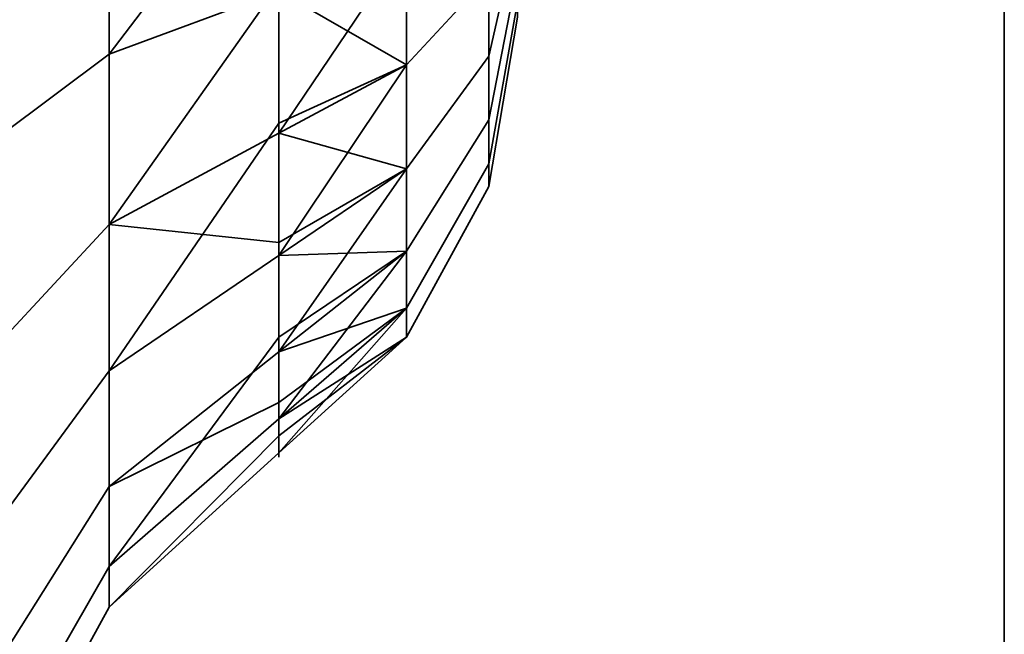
# Model space of a CAD drawing. Header units: millimetres. Extents: x -587 to 3688, y -115 to 120.
# Tile 671 of 960: x 2486.085 to 2487.5, y -19.884 to -19.001. Entities that reach past the tile are written whole.
import ezdxf

# ---------------------------------------------------------------- set-up
doc = ezdxf.new("R2010")
doc.units = ezdxf.units.MM
doc.layers.add('151', color=7, linetype='Continuous', true_color=0xffffff)

# ---------------------------------------------------------------- blocks, each defined once
blk = doc.blocks.new('UG_SURFACE_003')
at = {"layer": '151', "color": 252, "linetype": 'Continuous', "lineweight": 35}
for points in [[(3687.5, -40, 2198), (3687.5, 110, 2198), (2312.5, 110, 2198), (2312.5, -40, 2198)], [(2462.5001, -40, 2048.0001), (2462.5001, 110, 2048.0001), (3537.4999, 110, 2048.0001), (3537.4999, -40, 2048.0001)]]:
    blk.add_3dface(points, dxfattribs=at)
blk = doc.blocks.new('UG_SURFACE_088')
at = {"layer": '151', "color": 252, "linetype": 'Continuous', "lineweight": 35}
for points in [[(2486.213, -18.5, 1004.6471), (2486.213, -19.0503, 1004.7641), (2486.0547, -19.1685, 1004.4986), (2486.0547, -18.5, 1004.3565)], [(2486.213, -18.5, 1172.6471), (2486.213, -19.0503, 1172.7641), (2486.0547, -19.1685, 1172.4986), (2486.0547, -18.5, 1172.3565)], [(2486.213, -19.0503, 1004.7641), (2486.213, -18.5, 1004.6471), (2486.4571, -18.5, 1004.8702), (2486.4571, -18.7298, 1004.9189)], [(2486.4571, -18.5, 1172.8702), (2486.4571, -18.9596, 1172.9678), (2486.213, -19.0503, 1172.7641), (2486.213, -18.5, 1172.6471)], [(2486.6405, -19.0658, 1005.2212), (2486.6405, -18.7001, 1005.0584), (2486.7589, -18.6548, 1005.2716), (2486.7589, -18.9377, 1005.3976)], [(2486.7589, -18.9377, 1174.6025), (2486.7589, -18.6548, 1174.7284), (2486.6405, -18.7001, 1174.9415), (2486.6405, -19.0658, 1174.7787)], [(2486.4571, -18.9596, 1004.9678), (2486.6405, -18.7001, 1005.0584), (2486.6405, -19.0658, 1005.2212)], [(2486.6405, -19.0658, 1174.7787), (2486.6405, -18.7001, 1174.9415), (2486.4571, -18.7349, 1175.1052), (2486.4571, -19.1641, 1174.9141)], [(2486.7589, -18.8029, 1006.6803), (2486.7589, -19.0534, 1006.4983), (2486.8, -18.8716, 1006.3345), (2486.8, -18.7034, 1006.4567)], [(2486.8, -18.7034, 1173.5432), (2486.8, -18.8716, 1173.6654), (2486.7589, -19.0534, 1173.5017), (2486.7589, -18.8029, 1173.3197)], [(2486.4571, -18.7298, 1004.9189), (2486.4571, -18.9596, 1004.9678), (2486.213, -19.0503, 1004.7641)], [(2486.4571, -18.9495, 1007.0096), (2486.4571, -18.7349, 1007.1052), (2486.213, -18.7813, 1007.3234), (2486.213, -19.2952, 1007.0945)], [(2486.4571, -19.1641, 1174.9141), (2486.4571, -18.7349, 1175.1052), (2486.213, -18.7813, 1175.3234), (2486.213, -19.2952, 1175.0945)], [(2486.213, -19.2952, 1007.0945), (2486.213, -18.7813, 1007.3234), (2486.0547, -18.8417, 1007.6076), (2486.0547, -19.466, 1007.3296)], [(2486.213, -19.2952, 1175.0945), (2486.213, -18.7813, 1175.3234), (2486.0547, -18.8417, 1175.6076), (2486.0547, -19.466, 1175.3296)], [(2486.7589, -19.1449, 1005.6276), (2486.7589, -18.9377, 1005.3976), (2486.8, -18.7939, 1005.5954), (2486.8, -18.933, 1005.7499)], [(2486.8, -18.933, 1174.25), (2486.8, -18.7939, 1174.4045), (2486.7589, -18.9377, 1174.6025), (2486.7589, -19.1449, 1174.3723)], [(2486.6405, -18.8915, 1006.8793), (2486.6405, -19.2153, 1006.6441), (2486.7589, -19.0534, 1006.4983), (2486.7589, -18.8029, 1006.6803)], [(2486.7589, -18.8029, 1173.3197), (2486.7589, -19.0534, 1173.5017), (2486.6405, -19.2153, 1173.3559), (2486.6405, -18.8915, 1173.1206)], [(2486.7589, -19.0534, 1006.4983), (2486.7589, -19.2082, 1006.2301), (2486.8, -18.9755, 1006.1545), (2486.8, -18.8716, 1006.3345)], [(2486.8, -18.8716, 1173.6654), (2486.8, -18.9755, 1173.8455), (2486.7589, -19.2082, 1173.7698), (2486.7589, -19.0534, 1173.5017)], [(2486.6405, -18.8915, 1006.8793), (2486.4571, -18.9495, 1007.0096), (2486.4571, -19.1641, 1006.9141)], [(2486.4571, -19.1641, 1006.9141), (2486.6405, -19.2153, 1006.6441), (2486.6405, -18.8915, 1006.8793)], [(2486.6405, -18.8915, 1173.1206), (2486.6405, -19.2153, 1173.3559), (2486.4571, -19.3397, 1173.244), (2486.4571, -18.9596, 1172.9678)], [(2486.6405, -19.3336, 1005.5187), (2486.6405, -19.0658, 1005.2212), (2486.7589, -18.9377, 1005.3976), (2486.7589, -19.1449, 1005.6276)], [(2486.7589, -19.1449, 1174.3723), (2486.7589, -18.9377, 1174.6025), (2486.6405, -19.0658, 1174.7787), (2486.6405, -19.3336, 1174.4813)], [(2486.7589, -19.2406, 1005.9222), (2486.7589, -19.1449, 1005.6276), (2486.8, -18.933, 1005.7499), (2486.8, -18.9973, 1005.9477)], [(2486.8, -18.9973, 1174.0522), (2486.8, -18.933, 1174.25), (2486.7589, -19.1449, 1174.3723), (2486.7589, -19.2406, 1174.0779)], [(2486.213, -19.2952, 1007.0945), (2486.4571, -19.1641, 1006.9141), (2486.4571, -18.9495, 1007.0096)], [(2486.213, -19.5054, 1005.0948), (2486.213, -19.0503, 1004.7641), (2486.4571, -18.9596, 1004.9678), (2486.4571, -19.1496, 1005.1059)], [(2486.4571, -18.9596, 1172.9678), (2486.4571, -19.3397, 1173.244), (2486.213, -19.5054, 1173.0947), (2486.213, -19.0503, 1172.7641)], [(2486.6405, -19.0658, 1005.2212), (2486.4571, -19.1496, 1005.1059), (2486.4571, -18.9596, 1004.9678)], [(2486.7589, -19.2082, 1006.2301), (2486.7589, -19.2406, 1005.9222), (2486.8, -18.9973, 1005.9477), (2486.8, -18.9755, 1006.1545)], [(2486.8, -18.9755, 1173.8455), (2486.8, -18.9973, 1174.0522), (2486.7589, -19.2406, 1174.0779), (2486.7589, -19.2082, 1173.7698)], [(2486.213, -19.0503, 1004.7641), (2486.213, -19.5054, 1005.0948), (2486.0547, -19.7213, 1004.9003), (2486.0547, -19.1685, 1004.4986)], [(2486.213, -19.0503, 1172.7641), (2486.213, -19.5054, 1173.0947), (2486.0547, -19.7213, 1172.9003), (2486.0547, -19.1685, 1172.4986)], [(2486.4571, -19.3397, 1005.244), (2486.6405, -19.0658, 1005.2212), (2486.6405, -19.3336, 1005.5187)], [(2486.4571, -19.3397, 1005.244), (2486.4571, -19.1496, 1005.1059), (2486.6405, -19.0658, 1005.2212)], [(2486.6405, -19.3336, 1174.4813), (2486.6405, -19.0658, 1174.7787), (2486.4571, -19.1641, 1174.9141), (2486.4571, -19.4785, 1174.565)], [(2486.6405, -19.2153, 1006.6441), (2486.6405, -19.4155, 1006.2975), (2486.7589, -19.2082, 1006.2301), (2486.7589, -19.0534, 1006.4983)], [(2486.7589, -19.0534, 1173.5017), (2486.7589, -19.2082, 1173.7698), (2486.6405, -19.4155, 1173.7026), (2486.6405, -19.2153, 1173.3559)], [(2486.4571, -19.1496, 1005.1059), (2486.4571, -19.3397, 1005.244), (2486.213, -19.5054, 1005.0948)], [(2486.6405, -19.4573, 1005.8994), (2486.6405, -19.3336, 1005.5187), (2486.7589, -19.1449, 1005.6276), (2486.7589, -19.2406, 1005.9222)], [(2486.7589, -19.2406, 1174.0779), (2486.7589, -19.1449, 1174.3723), (2486.6405, -19.3336, 1174.4813), (2486.6405, -19.4573, 1174.1006)], [(2486.4571, -19.3213, 1006.7395), (2486.4571, -19.1641, 1006.9141), (2486.213, -19.2952, 1007.0945)], [(2486.4571, -19.4785, 1174.565), (2486.4571, -19.1641, 1174.9141), (2486.213, -19.2952, 1175.0945), (2486.213, -19.6717, 1174.6764)], [(2486.4571, -19.1641, 1006.9141), (2486.4571, -19.3213, 1006.7395), (2486.6405, -19.2153, 1006.6441)], [(2486.6405, -19.4155, 1006.2975), (2486.6405, -19.2153, 1006.6441), (2486.4571, -19.4785, 1006.565)], [(2486.6405, -19.2153, 1006.6441), (2486.4571, -19.3213, 1006.7395), (2486.4571, -19.4785, 1006.565)], [(2486.6405, -19.2153, 1173.3559), (2486.6405, -19.4155, 1173.7026), (2486.4571, -19.5746, 1173.6509), (2486.4571, -19.3397, 1173.244)], [(2486.6405, -19.4155, 1006.2975), (2486.6405, -19.4573, 1005.8994), (2486.7589, -19.2406, 1005.9222), (2486.7589, -19.2082, 1006.2301)], [(2486.7589, -19.2082, 1173.7698), (2486.7589, -19.2406, 1174.0779), (2486.6405, -19.4573, 1174.1006), (2486.6405, -19.4155, 1173.7026)], [(2486.213, -19.6717, 1006.6764), (2486.213, -19.2952, 1007.0945), (2486.0547, -19.466, 1007.3296), (2486.0547, -19.9233, 1006.8218)], [(2486.213, -19.6717, 1174.6764), (2486.213, -19.2952, 1175.0945), (2486.0547, -19.466, 1175.3296), (2486.0547, -19.9233, 1174.8217)], [(2486.213, -19.2952, 1007.0945), (2486.213, -19.6717, 1006.6764), (2486.4571, -19.4785, 1006.565), (2486.4571, -19.3213, 1006.7395)], [(2486.6405, -19.3336, 1005.5187), (2486.4571, -19.4571, 1005.4474), (2486.4571, -19.3397, 1005.244)], [(2486.6405, -19.3336, 1005.5187), (2486.6405, -19.4573, 1005.8994), (2486.4571, -19.5746, 1005.6509)], [(2486.4571, -19.5746, 1005.6509), (2486.4571, -19.4571, 1005.4474), (2486.6405, -19.3336, 1005.5187)], [(2486.6405, -19.4573, 1174.1006), (2486.6405, -19.3336, 1174.4813), (2486.4571, -19.4785, 1174.565), (2486.4571, -19.6237, 1174.1182)], [(2486.213, -19.7867, 1005.582), (2486.213, -19.5054, 1005.0948), (2486.4571, -19.3397, 1005.244), (2486.4571, -19.4571, 1005.4474)], [(2486.4571, -19.3397, 1173.244), (2486.4571, -19.5746, 1173.6509), (2486.213, -19.7867, 1173.582), (2486.213, -19.5054, 1173.0947)], [(2486.6405, -19.4155, 1006.2975), (2486.4571, -19.5511, 1006.3416), (2486.4571, -19.6237, 1006.1181)], [(2486.4571, -19.6237, 1006.1181), (2486.6405, -19.4573, 1005.8994), (2486.6405, -19.4155, 1006.2975)], [(2486.4571, -19.4785, 1006.565), (2486.4571, -19.5511, 1006.3416), (2486.6405, -19.4155, 1006.2975)], [(2486.6405, -19.4155, 1173.7026), (2486.6405, -19.4573, 1174.1006), (2486.4571, -19.6237, 1174.1182), (2486.4571, -19.5746, 1173.6509)], [(2486.4571, -19.4571, 1005.4474), (2486.4571, -19.5746, 1005.6509), (2486.213, -19.7867, 1005.582)], [(2486.6405, -19.4573, 1005.8994), (2486.4571, -19.5991, 1005.8845), (2486.4571, -19.5746, 1005.6509)], [(2486.4571, -19.6237, 1006.1181), (2486.4571, -19.5991, 1005.8845), (2486.6405, -19.4573, 1005.8994)], [(2486.4571, -19.5511, 1006.3416), (2486.4571, -19.4785, 1006.565), (2486.213, -19.6717, 1006.6764)], [(2486.4571, -19.6237, 1174.1182), (2486.4571, -19.4785, 1174.565), (2486.213, -19.6717, 1174.6764), (2486.213, -19.8455, 1174.1414)], [(2486.213, -19.5054, 1005.0948), (2486.213, -19.7867, 1005.582), (2486.0547, -20.063, 1005.4921), (2486.0547, -19.7213, 1004.9003)], [(2486.213, -19.5054, 1173.0947), (2486.213, -19.7867, 1173.582), (2486.0547, -20.063, 1173.4922), (2486.0547, -19.7213, 1172.9003)], [(2486.213, -19.6717, 1006.6764), (2486.213, -19.8455, 1006.1414), (2486.4571, -19.6237, 1006.1181), (2486.4571, -19.5511, 1006.3416)], [(2486.213, -19.8455, 1006.1414), (2486.213, -19.7867, 1005.582), (2486.4571, -19.5746, 1005.6509), (2486.4571, -19.5991, 1005.8845)], [(2486.4571, -19.5746, 1173.6509), (2486.4571, -19.6237, 1174.1182), (2486.213, -19.8455, 1174.1414), (2486.213, -19.7867, 1173.582)], [(2486.4571, -19.5991, 1005.8845), (2486.4571, -19.6237, 1006.1181), (2486.213, -19.8455, 1006.1414)], [(2486.213, -19.8455, 1006.1414), (2486.213, -19.6717, 1006.6764), (2486.0547, -19.9233, 1006.8218), (2486.0547, -20.1345, 1006.1718)], [(2486.213, -19.8455, 1174.1414), (2486.213, -19.6717, 1174.6764), (2486.0547, -19.9233, 1174.8217), (2486.0547, -20.1345, 1174.1718)], [(2486.213, -19.7867, 1005.582), (2486.213, -19.8455, 1006.1414), (2486.0547, -20.1345, 1006.1718), (2486.0547, -20.063, 1005.4921)], [(2486.213, -19.7867, 1173.582), (2486.213, -19.8455, 1174.1414), (2486.0547, -20.1345, 1174.1718), (2486.0547, -20.063, 1173.4922)]]:
    blk.add_3dface(points, dxfattribs=at)
blk = doc.blocks.new('UG_SURFACE_089')
at = {"layer": '151', "color": 252, "linetype": 'Continuous', "lineweight": 35}
for points in [[(2486.0001, 13.92, 2022.5), (2486.0001, -46.92, 2022.5), (2487.5, -46.92, 2020.9999), (2487.5, 13.92, 2020.9999)], [(2487.5, 13.92, -7), (2487.5, -46.92, -7), (2486.0001, -46.92, -7), (2486.0001, 13.92, -7)], [(2487.5, -46.92, 2020.9999), (2487.5, -46.92, -7), (2487.5, 13.92, -7), (2487.5, 13.92, 2020.9999)]]:
    blk.add_3dface(points, dxfattribs=at)
blk = doc.blocks.new('UG_SURFACE_090')
at = {"layer": '151', "color": 252, "linetype": 'Continuous', "lineweight": 35}
for points in [[(2486.0001, 13.92, 2022.5), (2486.0001, -46.92, 2022.5), (2487.5, -46.92, 2020.9999), (2487.5, 13.92, 2020.9999)], [(2487.5, 13.92, -7), (2487.5, -46.92, -7), (2486.0001, -46.92, -7), (2486.0001, 13.92, -7)], [(2487.5, -46.92, 2020.9999), (2487.5, -46.92, -7), (2487.5, 13.92, -7), (2487.5, 13.92, 2020.9999)]]:
    blk.add_3dface(points, dxfattribs=at)
blk = doc.blocks.new('UG_SURFACE_091')
at = {"layer": '151', "color": 252, "linetype": 'Continuous', "lineweight": 35}
for points in [[(2486.213, -18.5, 1004.6471), (2486.213, -19.0503, 1004.7641), (2486.0547, -19.1685, 1004.4986), (2486.0547, -18.5, 1004.3565)], [(2486.213, -18.5, 1172.6471), (2486.213, -19.0503, 1172.7641), (2486.0547, -19.1685, 1172.4986), (2486.0547, -18.5, 1172.3565)], [(2486.213, -19.0503, 1004.7641), (2486.213, -18.5, 1004.6471), (2486.4571, -18.5, 1004.8702), (2486.4571, -18.7298, 1004.9189)], [(2486.4571, -18.5, 1172.8702), (2486.4571, -18.9596, 1172.9678), (2486.213, -19.0503, 1172.7641), (2486.213, -18.5, 1172.6471)], [(2486.6405, -19.0658, 1005.2212), (2486.6405, -18.7001, 1005.0584), (2486.7589, -18.6548, 1005.2716), (2486.7589, -18.9377, 1005.3976)], [(2486.7589, -18.9377, 1174.6025), (2486.7589, -18.6548, 1174.7284), (2486.6405, -18.7001, 1174.9415), (2486.6405, -19.0658, 1174.7787)], [(2486.4571, -18.9596, 1004.9678), (2486.6405, -18.7001, 1005.0584), (2486.6405, -19.0658, 1005.2212)], [(2486.6405, -19.0658, 1174.7787), (2486.6405, -18.7001, 1174.9415), (2486.4571, -18.7349, 1175.1052), (2486.4571, -19.1641, 1174.9141)], [(2486.7589, -18.8029, 1006.6803), (2486.7589, -19.0534, 1006.4983), (2486.8, -18.8716, 1006.3345), (2486.8, -18.7034, 1006.4567)], [(2486.8, -18.7034, 1173.5432), (2486.8, -18.8716, 1173.6654), (2486.7589, -19.0534, 1173.5017), (2486.7589, -18.8029, 1173.3197)], [(2486.4571, -18.7298, 1004.9189), (2486.4571, -18.9596, 1004.9678), (2486.213, -19.0503, 1004.7641)], [(2486.4571, -18.9495, 1007.0096), (2486.4571, -18.7349, 1007.1052), (2486.213, -18.7813, 1007.3234), (2486.213, -19.2952, 1007.0945)], [(2486.4571, -19.1641, 1174.9141), (2486.4571, -18.7349, 1175.1052), (2486.213, -18.7813, 1175.3234), (2486.213, -19.2952, 1175.0945)], [(2486.213, -19.2952, 1007.0945), (2486.213, -18.7813, 1007.3234), (2486.0547, -18.8417, 1007.6076), (2486.0547, -19.466, 1007.3296)], [(2486.213, -19.2952, 1175.0945), (2486.213, -18.7813, 1175.3234), (2486.0547, -18.8417, 1175.6076), (2486.0547, -19.466, 1175.3296)], [(2486.7589, -19.1449, 1005.6276), (2486.7589, -18.9377, 1005.3976), (2486.8, -18.7939, 1005.5954), (2486.8, -18.933, 1005.7499)], [(2486.8, -18.933, 1174.25), (2486.8, -18.7939, 1174.4045), (2486.7589, -18.9377, 1174.6025), (2486.7589, -19.1449, 1174.3723)], [(2486.6405, -18.8915, 1006.8793), (2486.6405, -19.2153, 1006.6441), (2486.7589, -19.0534, 1006.4983), (2486.7589, -18.8029, 1006.6803)], [(2486.7589, -18.8029, 1173.3197), (2486.7589, -19.0534, 1173.5017), (2486.6405, -19.2153, 1173.3559), (2486.6405, -18.8915, 1173.1206)], [(2486.7589, -19.0534, 1006.4983), (2486.7589, -19.2082, 1006.2301), (2486.8, -18.9755, 1006.1545), (2486.8, -18.8716, 1006.3345)], [(2486.8, -18.8716, 1173.6654), (2486.8, -18.9755, 1173.8455), (2486.7589, -19.2082, 1173.7698), (2486.7589, -19.0534, 1173.5017)], [(2486.6405, -18.8915, 1006.8793), (2486.4571, -18.9495, 1007.0096), (2486.4571, -19.1641, 1006.9141)], [(2486.4571, -19.1641, 1006.9141), (2486.6405, -19.2153, 1006.6441), (2486.6405, -18.8915, 1006.8793)], [(2486.6405, -18.8915, 1173.1206), (2486.6405, -19.2153, 1173.3559), (2486.4571, -19.3397, 1173.244), (2486.4571, -18.9596, 1172.9678)], [(2486.6405, -19.3336, 1005.5187), (2486.6405, -19.0658, 1005.2212), (2486.7589, -18.9377, 1005.3976), (2486.7589, -19.1449, 1005.6276)], [(2486.7589, -19.1449, 1174.3723), (2486.7589, -18.9377, 1174.6025), (2486.6405, -19.0658, 1174.7787), (2486.6405, -19.3336, 1174.4813)], [(2486.7589, -19.2406, 1005.9222), (2486.7589, -19.1449, 1005.6276), (2486.8, -18.933, 1005.7499), (2486.8, -18.9973, 1005.9477)], [(2486.8, -18.9973, 1174.0522), (2486.8, -18.933, 1174.25), (2486.7589, -19.1449, 1174.3723), (2486.7589, -19.2406, 1174.0779)], [(2486.213, -19.2952, 1007.0945), (2486.4571, -19.1641, 1006.9141), (2486.4571, -18.9495, 1007.0096)], [(2486.213, -19.5054, 1005.0948), (2486.213, -19.0503, 1004.7641), (2486.4571, -18.9596, 1004.9678), (2486.4571, -19.1496, 1005.1059)], [(2486.4571, -18.9596, 1172.9678), (2486.4571, -19.3397, 1173.244), (2486.213, -19.5054, 1173.0947), (2486.213, -19.0503, 1172.7641)], [(2486.6405, -19.0658, 1005.2212), (2486.4571, -19.1496, 1005.1059), (2486.4571, -18.9596, 1004.9678)], [(2486.7589, -19.2082, 1006.2301), (2486.7589, -19.2406, 1005.9222), (2486.8, -18.9973, 1005.9477), (2486.8, -18.9755, 1006.1545)], [(2486.8, -18.9755, 1173.8455), (2486.8, -18.9973, 1174.0522), (2486.7589, -19.2406, 1174.0779), (2486.7589, -19.2082, 1173.7698)], [(2486.213, -19.0503, 1004.7641), (2486.213, -19.5054, 1005.0948), (2486.0547, -19.7213, 1004.9003), (2486.0547, -19.1685, 1004.4986)], [(2486.213, -19.0503, 1172.7641), (2486.213, -19.5054, 1173.0947), (2486.0547, -19.7213, 1172.9003), (2486.0547, -19.1685, 1172.4986)], [(2486.4571, -19.3397, 1005.244), (2486.6405, -19.0658, 1005.2212), (2486.6405, -19.3336, 1005.5187)], [(2486.4571, -19.3397, 1005.244), (2486.4571, -19.1496, 1005.1059), (2486.6405, -19.0658, 1005.2212)], [(2486.6405, -19.3336, 1174.4813), (2486.6405, -19.0658, 1174.7787), (2486.4571, -19.1641, 1174.9141), (2486.4571, -19.4785, 1174.565)], [(2486.6405, -19.2153, 1006.6441), (2486.6405, -19.4155, 1006.2975), (2486.7589, -19.2082, 1006.2301), (2486.7589, -19.0534, 1006.4983)], [(2486.7589, -19.0534, 1173.5017), (2486.7589, -19.2082, 1173.7698), (2486.6405, -19.4155, 1173.7026), (2486.6405, -19.2153, 1173.3559)], [(2486.4571, -19.1496, 1005.1059), (2486.4571, -19.3397, 1005.244), (2486.213, -19.5054, 1005.0948)], [(2486.6405, -19.4573, 1005.8994), (2486.6405, -19.3336, 1005.5187), (2486.7589, -19.1449, 1005.6276), (2486.7589, -19.2406, 1005.9222)], [(2486.7589, -19.2406, 1174.0779), (2486.7589, -19.1449, 1174.3723), (2486.6405, -19.3336, 1174.4813), (2486.6405, -19.4573, 1174.1006)], [(2486.4571, -19.3213, 1006.7395), (2486.4571, -19.1641, 1006.9141), (2486.213, -19.2952, 1007.0945)], [(2486.4571, -19.4785, 1174.565), (2486.4571, -19.1641, 1174.9141), (2486.213, -19.2952, 1175.0945), (2486.213, -19.6717, 1174.6764)], [(2486.4571, -19.1641, 1006.9141), (2486.4571, -19.3213, 1006.7395), (2486.6405, -19.2153, 1006.6441)], [(2486.6405, -19.4155, 1006.2975), (2486.6405, -19.2153, 1006.6441), (2486.4571, -19.4785, 1006.565)], [(2486.6405, -19.2153, 1006.6441), (2486.4571, -19.3213, 1006.7395), (2486.4571, -19.4785, 1006.565)], [(2486.6405, -19.2153, 1173.3559), (2486.6405, -19.4155, 1173.7026), (2486.4571, -19.5746, 1173.6509), (2486.4571, -19.3397, 1173.244)], [(2486.6405, -19.4155, 1006.2975), (2486.6405, -19.4573, 1005.8994), (2486.7589, -19.2406, 1005.9222), (2486.7589, -19.2082, 1006.2301)], [(2486.7589, -19.2082, 1173.7698), (2486.7589, -19.2406, 1174.0779), (2486.6405, -19.4573, 1174.1006), (2486.6405, -19.4155, 1173.7026)], [(2486.213, -19.6717, 1006.6764), (2486.213, -19.2952, 1007.0945), (2486.0547, -19.466, 1007.3296), (2486.0547, -19.9233, 1006.8218)], [(2486.213, -19.6717, 1174.6764), (2486.213, -19.2952, 1175.0945), (2486.0547, -19.466, 1175.3296), (2486.0547, -19.9233, 1174.8217)], [(2486.213, -19.2952, 1007.0945), (2486.213, -19.6717, 1006.6764), (2486.4571, -19.4785, 1006.565), (2486.4571, -19.3213, 1006.7395)], [(2486.6405, -19.3336, 1005.5187), (2486.4571, -19.4571, 1005.4474), (2486.4571, -19.3397, 1005.244)], [(2486.6405, -19.3336, 1005.5187), (2486.6405, -19.4573, 1005.8994), (2486.4571, -19.5746, 1005.6509)], [(2486.4571, -19.5746, 1005.6509), (2486.4571, -19.4571, 1005.4474), (2486.6405, -19.3336, 1005.5187)], [(2486.6405, -19.4573, 1174.1006), (2486.6405, -19.3336, 1174.4813), (2486.4571, -19.4785, 1174.565), (2486.4571, -19.6237, 1174.1182)], [(2486.213, -19.7867, 1005.582), (2486.213, -19.5054, 1005.0948), (2486.4571, -19.3397, 1005.244), (2486.4571, -19.4571, 1005.4474)], [(2486.4571, -19.3397, 1173.244), (2486.4571, -19.5746, 1173.6509), (2486.213, -19.7867, 1173.582), (2486.213, -19.5054, 1173.0947)], [(2486.6405, -19.4155, 1006.2975), (2486.4571, -19.5511, 1006.3416), (2486.4571, -19.6237, 1006.1181)], [(2486.4571, -19.6237, 1006.1181), (2486.6405, -19.4573, 1005.8994), (2486.6405, -19.4155, 1006.2975)], [(2486.4571, -19.4785, 1006.565), (2486.4571, -19.5511, 1006.3416), (2486.6405, -19.4155, 1006.2975)], [(2486.6405, -19.4155, 1173.7026), (2486.6405, -19.4573, 1174.1006), (2486.4571, -19.6237, 1174.1182), (2486.4571, -19.5746, 1173.6509)], [(2486.4571, -19.4571, 1005.4474), (2486.4571, -19.5746, 1005.6509), (2486.213, -19.7867, 1005.582)], [(2486.6405, -19.4573, 1005.8994), (2486.4571, -19.5991, 1005.8845), (2486.4571, -19.5746, 1005.6509)], [(2486.4571, -19.6237, 1006.1181), (2486.4571, -19.5991, 1005.8845), (2486.6405, -19.4573, 1005.8994)], [(2486.4571, -19.5511, 1006.3416), (2486.4571, -19.4785, 1006.565), (2486.213, -19.6717, 1006.6764)], [(2486.4571, -19.6237, 1174.1182), (2486.4571, -19.4785, 1174.565), (2486.213, -19.6717, 1174.6764), (2486.213, -19.8455, 1174.1414)], [(2486.213, -19.5054, 1005.0948), (2486.213, -19.7867, 1005.582), (2486.0547, -20.063, 1005.4921), (2486.0547, -19.7213, 1004.9003)], [(2486.213, -19.5054, 1173.0947), (2486.213, -19.7867, 1173.582), (2486.0547, -20.063, 1173.4922), (2486.0547, -19.7213, 1172.9003)], [(2486.213, -19.6717, 1006.6764), (2486.213, -19.8455, 1006.1414), (2486.4571, -19.6237, 1006.1181), (2486.4571, -19.5511, 1006.3416)], [(2486.213, -19.8455, 1006.1414), (2486.213, -19.7867, 1005.582), (2486.4571, -19.5746, 1005.6509), (2486.4571, -19.5991, 1005.8845)], [(2486.4571, -19.5746, 1173.6509), (2486.4571, -19.6237, 1174.1182), (2486.213, -19.8455, 1174.1414), (2486.213, -19.7867, 1173.582)], [(2486.4571, -19.5991, 1005.8845), (2486.4571, -19.6237, 1006.1181), (2486.213, -19.8455, 1006.1414)], [(2486.213, -19.8455, 1006.1414), (2486.213, -19.6717, 1006.6764), (2486.0547, -19.9233, 1006.8218), (2486.0547, -20.1345, 1006.1718)], [(2486.213, -19.8455, 1174.1414), (2486.213, -19.6717, 1174.6764), (2486.0547, -19.9233, 1174.8217), (2486.0547, -20.1345, 1174.1718)], [(2486.213, -19.7867, 1005.582), (2486.213, -19.8455, 1006.1414), (2486.0547, -20.1345, 1006.1718), (2486.0547, -20.063, 1005.4921)], [(2486.213, -19.7867, 1173.582), (2486.213, -19.8455, 1174.1414), (2486.0547, -20.1345, 1174.1718), (2486.0547, -20.063, 1173.4922)]]:
    blk.add_3dface(points, dxfattribs=at)
blk = doc.blocks.new('UG_SURFACE_093')
at = {"layer": '151', "color": 252, "linetype": 'Continuous', "lineweight": 35}
for points in [[(2486.0001, -46.92, 2022.5), (3513.9999, -46.92, 2022.5), (3513.9999, 13.92, 2022.5), (2486.0001, 13.92, 2022.5)], [(2487.5, 13.92, 2020.9999), (2487.5, -46.92, 2020.9999), (2486.0001, -46.92, 2022.5), (2486.0001, 13.92, 2022.5)], [(2487.5, -46.92, 2020.9999), (2487.5, 13.92, 2020.9999), (3512.5, 13.92, 2020.9999), (3512.5, -46.92, 2020.9999)]]:
    blk.add_3dface(points, dxfattribs=at)
blk = doc.blocks.new('UG_SURFACE_120')
at = {"layer": '151', "color": 252, "linetype": 'Continuous', "lineweight": 35}
for points in [[(2486.213, -18.5, 1004.6471), (2486.213, -19.0503, 1004.7641), (2486.0547, -19.1685, 1004.4986), (2486.0547, -18.5, 1004.3565)], [(2486.213, -18.5, 1172.6471), (2486.213, -19.0503, 1172.7641), (2486.0547, -19.1685, 1172.4986), (2486.0547, -18.5, 1172.3565)], [(2486.213, -19.0503, 1004.7641), (2486.213, -18.5, 1004.6471), (2486.4571, -18.5, 1004.8702), (2486.4571, -18.7298, 1004.9189)], [(2486.4571, -18.5, 1172.8702), (2486.4571, -18.9596, 1172.9678), (2486.213, -19.0503, 1172.7641), (2486.213, -18.5, 1172.6471)], [(2486.6405, -19.0658, 1005.2212), (2486.6405, -18.7001, 1005.0584), (2486.7589, -18.6548, 1005.2716), (2486.7589, -18.9377, 1005.3976)], [(2486.7589, -18.9377, 1174.6025), (2486.7589, -18.6548, 1174.7284), (2486.6405, -18.7001, 1174.9415), (2486.6405, -19.0658, 1174.7787)], [(2486.4571, -18.9596, 1004.9678), (2486.6405, -18.7001, 1005.0584), (2486.6405, -19.0658, 1005.2212)], [(2486.6405, -19.0658, 1174.7787), (2486.6405, -18.7001, 1174.9415), (2486.4571, -18.7349, 1175.1052), (2486.4571, -19.1641, 1174.9141)], [(2486.7589, -18.8029, 1006.6803), (2486.7589, -19.0534, 1006.4983), (2486.8, -18.8716, 1006.3345), (2486.8, -18.7034, 1006.4567)], [(2486.8, -18.7034, 1173.5432), (2486.8, -18.8716, 1173.6654), (2486.7589, -19.0534, 1173.5017), (2486.7589, -18.8029, 1173.3197)], [(2486.4571, -18.7298, 1004.9189), (2486.4571, -18.9596, 1004.9678), (2486.213, -19.0503, 1004.7641)], [(2486.4571, -18.9495, 1007.0096), (2486.4571, -18.7349, 1007.1052), (2486.213, -18.7813, 1007.3234), (2486.213, -19.2952, 1007.0945)], [(2486.4571, -19.1641, 1174.9141), (2486.4571, -18.7349, 1175.1052), (2486.213, -18.7813, 1175.3234), (2486.213, -19.2952, 1175.0945)], [(2486.213, -19.2952, 1007.0945), (2486.213, -18.7813, 1007.3234), (2486.0547, -18.8417, 1007.6076), (2486.0547, -19.466, 1007.3296)], [(2486.213, -19.2952, 1175.0945), (2486.213, -18.7813, 1175.3234), (2486.0547, -18.8417, 1175.6076), (2486.0547, -19.466, 1175.3296)], [(2486.7589, -19.1449, 1005.6276), (2486.7589, -18.9377, 1005.3976), (2486.8, -18.7939, 1005.5954), (2486.8, -18.933, 1005.7499)], [(2486.8, -18.933, 1174.25), (2486.8, -18.7939, 1174.4045), (2486.7589, -18.9377, 1174.6025), (2486.7589, -19.1449, 1174.3723)], [(2486.6405, -18.8915, 1006.8793), (2486.6405, -19.2153, 1006.6441), (2486.7589, -19.0534, 1006.4983), (2486.7589, -18.8029, 1006.6803)], [(2486.7589, -18.8029, 1173.3197), (2486.7589, -19.0534, 1173.5017), (2486.6405, -19.2153, 1173.3559), (2486.6405, -18.8915, 1173.1206)], [(2486.7589, -19.0534, 1006.4983), (2486.7589, -19.2082, 1006.2301), (2486.8, -18.9755, 1006.1545), (2486.8, -18.8716, 1006.3345)], [(2486.8, -18.8716, 1173.6654), (2486.8, -18.9755, 1173.8455), (2486.7589, -19.2082, 1173.7698), (2486.7589, -19.0534, 1173.5017)], [(2486.6405, -18.8915, 1006.8793), (2486.4571, -18.9495, 1007.0096), (2486.4571, -19.1641, 1006.9141)], [(2486.4571, -19.1641, 1006.9141), (2486.6405, -19.2153, 1006.6441), (2486.6405, -18.8915, 1006.8793)], [(2486.6405, -18.8915, 1173.1206), (2486.6405, -19.2153, 1173.3559), (2486.4571, -19.3397, 1173.244), (2486.4571, -18.9596, 1172.9678)], [(2486.6405, -19.3336, 1005.5187), (2486.6405, -19.0658, 1005.2212), (2486.7589, -18.9377, 1005.3976), (2486.7589, -19.1449, 1005.6276)], [(2486.7589, -19.1449, 1174.3723), (2486.7589, -18.9377, 1174.6025), (2486.6405, -19.0658, 1174.7787), (2486.6405, -19.3336, 1174.4813)], [(2486.7589, -19.2406, 1005.9222), (2486.7589, -19.1449, 1005.6276), (2486.8, -18.933, 1005.7499), (2486.8, -18.9973, 1005.9477)], [(2486.8, -18.9973, 1174.0522), (2486.8, -18.933, 1174.25), (2486.7589, -19.1449, 1174.3723), (2486.7589, -19.2406, 1174.0779)], [(2486.213, -19.2952, 1007.0945), (2486.4571, -19.1641, 1006.9141), (2486.4571, -18.9495, 1007.0096)], [(2486.213, -19.5054, 1005.0948), (2486.213, -19.0503, 1004.7641), (2486.4571, -18.9596, 1004.9678), (2486.4571, -19.1496, 1005.1059)], [(2486.4571, -18.9596, 1172.9678), (2486.4571, -19.3397, 1173.244), (2486.213, -19.5054, 1173.0947), (2486.213, -19.0503, 1172.7641)], [(2486.6405, -19.0658, 1005.2212), (2486.4571, -19.1496, 1005.1059), (2486.4571, -18.9596, 1004.9678)], [(2486.7589, -19.2082, 1006.2301), (2486.7589, -19.2406, 1005.9222), (2486.8, -18.9973, 1005.9477), (2486.8, -18.9755, 1006.1545)], [(2486.8, -18.9755, 1173.8455), (2486.8, -18.9973, 1174.0522), (2486.7589, -19.2406, 1174.0779), (2486.7589, -19.2082, 1173.7698)], [(2486.213, -19.0503, 1004.7641), (2486.213, -19.5054, 1005.0948), (2486.0547, -19.7213, 1004.9003), (2486.0547, -19.1685, 1004.4986)], [(2486.213, -19.0503, 1172.7641), (2486.213, -19.5054, 1173.0947), (2486.0547, -19.7213, 1172.9003), (2486.0547, -19.1685, 1172.4986)], [(2486.4571, -19.3397, 1005.244), (2486.6405, -19.0658, 1005.2212), (2486.6405, -19.3336, 1005.5187)], [(2486.4571, -19.3397, 1005.244), (2486.4571, -19.1496, 1005.1059), (2486.6405, -19.0658, 1005.2212)], [(2486.6405, -19.3336, 1174.4813), (2486.6405, -19.0658, 1174.7787), (2486.4571, -19.1641, 1174.9141), (2486.4571, -19.4785, 1174.565)], [(2486.6405, -19.2153, 1006.6441), (2486.6405, -19.4155, 1006.2975), (2486.7589, -19.2082, 1006.2301), (2486.7589, -19.0534, 1006.4983)], [(2486.7589, -19.0534, 1173.5017), (2486.7589, -19.2082, 1173.7698), (2486.6405, -19.4155, 1173.7026), (2486.6405, -19.2153, 1173.3559)], [(2486.4571, -19.1496, 1005.1059), (2486.4571, -19.3397, 1005.244), (2486.213, -19.5054, 1005.0948)], [(2486.6405, -19.4573, 1005.8994), (2486.6405, -19.3336, 1005.5187), (2486.7589, -19.1449, 1005.6276), (2486.7589, -19.2406, 1005.9222)], [(2486.7589, -19.2406, 1174.0779), (2486.7589, -19.1449, 1174.3723), (2486.6405, -19.3336, 1174.4813), (2486.6405, -19.4573, 1174.1006)], [(2486.4571, -19.3213, 1006.7395), (2486.4571, -19.1641, 1006.9141), (2486.213, -19.2952, 1007.0945)], [(2486.4571, -19.4785, 1174.565), (2486.4571, -19.1641, 1174.9141), (2486.213, -19.2952, 1175.0945), (2486.213, -19.6717, 1174.6764)], [(2486.4571, -19.1641, 1006.9141), (2486.4571, -19.3213, 1006.7395), (2486.6405, -19.2153, 1006.6441)], [(2486.6405, -19.4155, 1006.2975), (2486.6405, -19.2153, 1006.6441), (2486.4571, -19.4785, 1006.565)], [(2486.6405, -19.2153, 1006.6441), (2486.4571, -19.3213, 1006.7395), (2486.4571, -19.4785, 1006.565)], [(2486.6405, -19.2153, 1173.3559), (2486.6405, -19.4155, 1173.7026), (2486.4571, -19.5746, 1173.6509), (2486.4571, -19.3397, 1173.244)], [(2486.6405, -19.4155, 1006.2975), (2486.6405, -19.4573, 1005.8994), (2486.7589, -19.2406, 1005.9222), (2486.7589, -19.2082, 1006.2301)], [(2486.7589, -19.2082, 1173.7698), (2486.7589, -19.2406, 1174.0779), (2486.6405, -19.4573, 1174.1006), (2486.6405, -19.4155, 1173.7026)], [(2486.213, -19.6717, 1006.6764), (2486.213, -19.2952, 1007.0945), (2486.0547, -19.466, 1007.3296), (2486.0547, -19.9233, 1006.8218)], [(2486.213, -19.6717, 1174.6764), (2486.213, -19.2952, 1175.0945), (2486.0547, -19.466, 1175.3296), (2486.0547, -19.9233, 1174.8217)], [(2486.213, -19.2952, 1007.0945), (2486.213, -19.6717, 1006.6764), (2486.4571, -19.4785, 1006.565), (2486.4571, -19.3213, 1006.7395)], [(2486.6405, -19.3336, 1005.5187), (2486.4571, -19.4571, 1005.4474), (2486.4571, -19.3397, 1005.244)], [(2486.6405, -19.3336, 1005.5187), (2486.6405, -19.4573, 1005.8994), (2486.4571, -19.5746, 1005.6509)], [(2486.4571, -19.5746, 1005.6509), (2486.4571, -19.4571, 1005.4474), (2486.6405, -19.3336, 1005.5187)], [(2486.6405, -19.4573, 1174.1006), (2486.6405, -19.3336, 1174.4813), (2486.4571, -19.4785, 1174.565), (2486.4571, -19.6237, 1174.1182)], [(2486.213, -19.7867, 1005.582), (2486.213, -19.5054, 1005.0948), (2486.4571, -19.3397, 1005.244), (2486.4571, -19.4571, 1005.4474)], [(2486.4571, -19.3397, 1173.244), (2486.4571, -19.5746, 1173.6509), (2486.213, -19.7867, 1173.582), (2486.213, -19.5054, 1173.0947)], [(2486.6405, -19.4155, 1006.2975), (2486.4571, -19.5511, 1006.3416), (2486.4571, -19.6237, 1006.1181)], [(2486.4571, -19.6237, 1006.1181), (2486.6405, -19.4573, 1005.8994), (2486.6405, -19.4155, 1006.2975)], [(2486.4571, -19.4785, 1006.565), (2486.4571, -19.5511, 1006.3416), (2486.6405, -19.4155, 1006.2975)], [(2486.6405, -19.4155, 1173.7026), (2486.6405, -19.4573, 1174.1006), (2486.4571, -19.6237, 1174.1182), (2486.4571, -19.5746, 1173.6509)], [(2486.4571, -19.4571, 1005.4474), (2486.4571, -19.5746, 1005.6509), (2486.213, -19.7867, 1005.582)], [(2486.6405, -19.4573, 1005.8994), (2486.4571, -19.5991, 1005.8845), (2486.4571, -19.5746, 1005.6509)], [(2486.4571, -19.6237, 1006.1181), (2486.4571, -19.5991, 1005.8845), (2486.6405, -19.4573, 1005.8994)], [(2486.4571, -19.5511, 1006.3416), (2486.4571, -19.4785, 1006.565), (2486.213, -19.6717, 1006.6764)], [(2486.4571, -19.6237, 1174.1182), (2486.4571, -19.4785, 1174.565), (2486.213, -19.6717, 1174.6764), (2486.213, -19.8455, 1174.1414)], [(2486.213, -19.5054, 1005.0948), (2486.213, -19.7867, 1005.582), (2486.0547, -20.063, 1005.4921), (2486.0547, -19.7213, 1004.9003)], [(2486.213, -19.5054, 1173.0947), (2486.213, -19.7867, 1173.582), (2486.0547, -20.063, 1173.4922), (2486.0547, -19.7213, 1172.9003)], [(2486.213, -19.6717, 1006.6764), (2486.213, -19.8455, 1006.1414), (2486.4571, -19.6237, 1006.1181), (2486.4571, -19.5511, 1006.3416)], [(2486.213, -19.8455, 1006.1414), (2486.213, -19.7867, 1005.582), (2486.4571, -19.5746, 1005.6509), (2486.4571, -19.5991, 1005.8845)], [(2486.4571, -19.5746, 1173.6509), (2486.4571, -19.6237, 1174.1182), (2486.213, -19.8455, 1174.1414), (2486.213, -19.7867, 1173.582)], [(2486.4571, -19.5991, 1005.8845), (2486.4571, -19.6237, 1006.1181), (2486.213, -19.8455, 1006.1414)], [(2486.213, -19.8455, 1006.1414), (2486.213, -19.6717, 1006.6764), (2486.0547, -19.9233, 1006.8218), (2486.0547, -20.1345, 1006.1718)], [(2486.213, -19.8455, 1174.1414), (2486.213, -19.6717, 1174.6764), (2486.0547, -19.9233, 1174.8217), (2486.0547, -20.1345, 1174.1718)], [(2486.213, -19.7867, 1005.582), (2486.213, -19.8455, 1006.1414), (2486.0547, -20.1345, 1006.1718), (2486.0547, -20.063, 1005.4921)], [(2486.213, -19.7867, 1173.582), (2486.213, -19.8455, 1174.1414), (2486.0547, -20.1345, 1174.1718), (2486.0547, -20.063, 1173.4922)]]:
    blk.add_3dface(points, dxfattribs=at)

msp = doc.modelspace()

# ---------------------------------------------------------------- linework, layer by layer
at = {"layer": '151', "color": 252, "linetype": 'Continuous', "lineweight": -3, "true_color": 0x939598}
for p, q in [((2487.5, 13.92, -7), (2487.5, -46.92, -7)), ((2487.5, 13.92, -7), (2487.5, -46.92, -7)), ((2487.5, -46.92, 2021), (2487.5, 13.92, 2021)), ((2487.5, -46.92, 2021), (2487.5, 13.92, 2021))]:
    msp.add_line(p, q, dxfattribs=at)
at = {"layer": '151', "color": 252, "linetype": 'Continuous', "lineweight": -3, "true_color": 0x939598, "extrusion": (1, 0, 0)}
for centre in [(-18.5, 1006, 2486.4571), (-18.5, 1174, 2486.4571), (-18.5, 1006, 2486.4571), (-18.5, 1174, 2486.4571), (-18.5, 1006, 2486.4571), (-18.5, 1174, 2486.4571)]:
    msp.add_circle(centre, 1.1299, dxfattribs=at)

# ---------------------------------------------------------------- block references
at = {"layer": '151', "color": 252, "linetype": 'Continuous', "lineweight": -3, "true_color": 0x939598}
for name in ['UG_SURFACE_089', 'UG_SURFACE_090', 'UG_SURFACE_093', 'UG_SURFACE_003', 'UG_SURFACE_088', 'UG_SURFACE_091', 'UG_SURFACE_120']:
    msp.add_blockref(name, (0, 0), dxfattribs=at)

doc.saveas('drawing.dxf')
